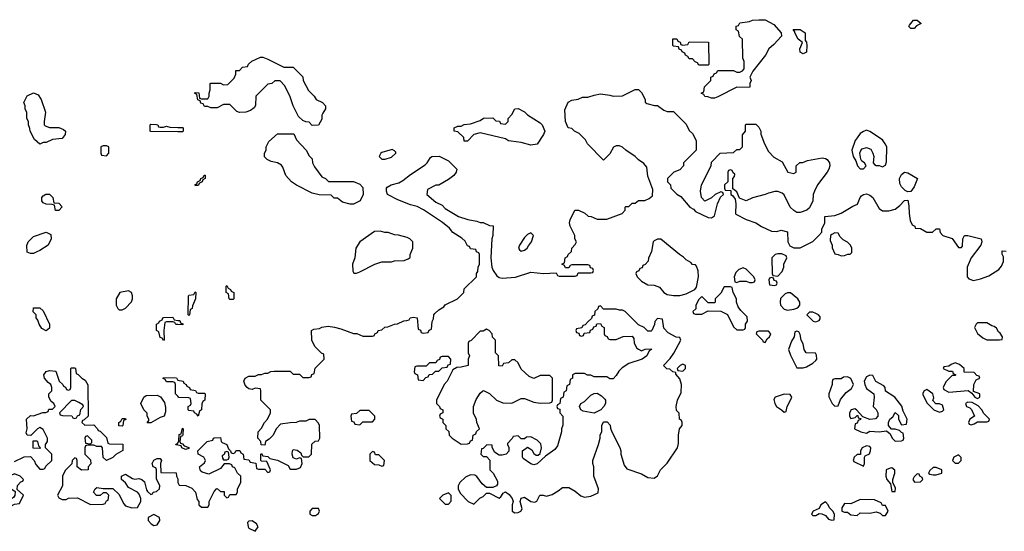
# Model space of a CAD drawing. Header units: inches. Extents: x 2701323 to 2964515, y 494916 to 722124.
# Tile 371 of 656: x 2809002 to 2815220, y 681102 to 684334. Entities that reach past the tile are written whole.
import ezdxf

# ---------------------------------------------------------------- set-up
doc = ezdxf.new("R2010")
doc.units = ezdxf.units.IN
doc.header["$MEASUREMENT"] = 0
doc.layers.add('C8608', color=7, linetype='Continuous')
doc.layers.add('C8618', color=7, linetype='Continuous')

msp = doc.modelspace()

# ---------------------------------------------------------------- linework, layer by layer
at = {"layer": 'C8608', "color": 2}
for points, elevation in [([(2809190, 683652), (2809250, 683652), (2809279.8, 683639.8), (2809291, 683630), (2809290, 683608), (2809270, 683584), (2809210, 683578), (2809170, 683558), (2809150, 683558), (2809130, 683548), (2809096.4, 683576.4), (2809068, 683630), (2809067.3, 683647.3), (2809058, 683670), (2809058, 683690), (2809048, 683710), (2809047.3, 683747.3), (2809038, 683770), (2809038, 683790), (2809028, 683810), (2809050, 683852), (2809090, 683871.3), (2809118.8, 683858.8), (2809138, 683830), (2809164.7, 683750), (2809158, 683690), (2809158, 683670), (2809162.8, 683662.8)], 2), ([(2809550, 683538), (2809530, 683538), (2809514, 683530), (2809514, 683490), (2809518, 683478), (2809550, 683474), (2809566, 683490), (2809566, 683530)], 6), ([(2809250, 683128), (2809228.9, 683128.9), (2809222, 683162), (2809207.3, 683167.3), (2809170, 683168.7), (2809150, 683178), (2809142, 683190), (2809142, 683210), (2809150, 683222), (2809168.4, 683231.6), (2809190, 683232), (2809212, 683210), (2809218, 683178), (2809250, 683174), (2809271.6, 683151.6)], 2), ([(2809070, 682858), (2809050, 682866), (2809048.4, 682908.4), (2809055.3, 682930), (2809090, 682964.7), (2809170, 682991.3), (2809198, 682978), (2809202, 682950), (2809182, 682910), (2809130, 682875.3), (2809110, 682868), (2809090, 682858)], 2), ([(2809690, 682622), (2809634, 682610), (2809612, 682570), (2809612, 682530), (2809622, 682510), (2809630, 682502), (2809650, 682502), (2809670, 682512), (2809709, 682551), (2809715.3, 682570), (2809715.3, 682590), (2809708, 682610)], 6), ([(2809170, 682368), (2809143.1, 682383.1), (2809126, 682410), (2809116.4, 682436.4), (2809106, 682450), (2809106, 682470), (2809088.4, 682488.4), (2809090, 682514), (2809130, 682514), (2809150, 682494), (2809191.3, 682410), (2809190, 682386)], 2), ([(2809808, 681788), (2809818, 681802), (2809818, 681810), (2809808, 681830), (2809807.3, 681847.3), (2809786, 681870), (2809768, 681910), (2809786, 681950), (2809800.4, 681959.6), (2809870, 681962), (2809891.3, 681951.3), (2809916, 681916), (2809923.6, 681883.6), (2809923.6, 681856.4), (2809914, 681830), (2809890, 681822), (2809830, 681788)], 2), ([(2809350, 681928), (2809330, 681928), (2809254, 681850), (2809258, 681838), (2809272.7, 681832.7), (2809331.6, 681831.6), (2809338, 681818), (2809350, 681814), (2809362, 681818), (2809368, 681832), (2809382, 681838), (2809388.4, 681871.6), (2809406, 681890), (2809402, 681902), (2809376.4, 681916.4)], 2), ([(2809650, 681766), (2809628, 681768), (2809628, 681790), (2809642, 681798), (2809650, 681814), (2809670, 681814), (2809672, 681808), (2809658, 681802), (2809654, 681770)], 2), ([(2809430, 681706), (2809418, 681702), (2809414, 681690), (2809418, 681658), (2809450, 681654), (2809458, 681662), (2809458, 681678)], 2), ([(2809130, 681626), (2809087.3, 681627.3), (2809087.3, 681672.7), (2809110, 681674), (2809114, 681670), (2809122, 681642), (2809134, 681630)], 2), ([(2808970, 681466), (2808946.4, 681453.6), (2808930, 681426), (2808922, 681390), (2808974, 681354), (2808971.6, 681328.4), (2808963.6, 681316.4), (2808950, 681308), (2808914, 681270), (2808930, 681262), (2808950, 681262), (2808970, 681274), (2809002, 681278), (2809026, 681330), (2808986, 681366), (2808988.4, 681391.6), (2809010, 681414), (2809022, 681418), (2809026, 681430), (2809006, 681450)], 2), ([(2809850, 681208), (2809814, 681190), (2809814, 681170), (2809832, 681150), (2809850, 681138), (2809870, 681142), (2809888, 681170), (2809886, 681190)], 2)]:
    msp.add_lwpolyline(points, close=True, dxfattribs=dict(at, elevation=elevation))
at = {"layer": 'C8608', "color": 2, "elevation": 2}
for points in [[(2810000, 683626.3), (2809830, 683628), (2809826, 683630), (2809826, 683670), (2809830, 683674), (2809867.3, 683672.7), (2809874, 683670), (2809878, 683658), (2809890, 683654), (2809910, 683654), (2809930, 683662), (2809950, 683654), (2810000, 683652.7)], [(2810000, 682408.1), (2809988.4, 682408.4), (2809982, 682422), (2809970, 682426), (2809930, 682426), (2809918, 682422), (2809912, 682370), (2809914, 682310), (2809910, 682308), (2809902, 682322), (2809890, 682326), (2809882, 682362), (2809866, 682370), (2809866, 682410), (2809882, 682418), (2809886, 682430), (2809902, 682438), (2809906, 682450), (2809912.7, 682452.7), (2809970, 682454), (2809978, 682438), (2810000, 682434.6)], [(2808970, 681542), (2809030, 681572), (2809070, 681574), (2809094, 681550), (2809103.6, 681523.6), (2809130, 681494), (2809150, 681494), (2809162, 681498), (2809167.3, 681512.7), (2809206, 681550), (2809206, 681590), (2809166, 681630), (2809166, 681650), (2809178, 681670), (2809178, 681690), (2809150, 681746), (2809130, 681758), (2809114, 681750), (2809072.7, 681707.3), (2809048.9, 681708.9), (2809044, 681724), (2809048.7, 681750), (2809046, 681810), (2809070, 681834), (2809090, 681832), (2809148.4, 681851.6), (2809167.3, 681852.7), (2809182, 681858), (2809187.3, 681872.7), (2809210, 681874), (2809226, 681890), (2809218, 681910), (2809202, 681922), (2809186, 681950), (2809186, 681970), (2809206, 681990), (2809206, 682010), (2809198, 682030), (2809182, 682042), (2809159, 682070), (2809154, 682090), (2809169.3, 682110.7), (2809190, 682118), (2809230, 682114), (2809252, 682050), (2809274, 682030), (2809278, 682018), (2809292.7, 682012.7), (2809298, 681998), (2809310, 681994), (2809322, 681998), (2809326, 682010), (2809326, 682130), (2809330, 682134), (2809350, 682134), (2809354, 682130), (2809358, 682098), (2809372.7, 682092.7), (2809394, 682070), (2809416.9, 682056.9), (2809432.7, 682027.3), (2809434, 681830), (2809410, 681806), (2809398, 681802), (2809394, 681790), (2809412.7, 681772.7), (2809470, 681774), (2809494, 681750), (2809498, 681738), (2809510, 681734), (2809550, 681694), (2809558, 681658), (2809570, 681654), (2809652.7, 681652.7), (2809652.7, 681612.7), (2809610, 681588), (2809590, 681568), (2809550, 681548.7), (2809529, 681569), (2809526, 681630), (2809518, 681638), (2809490, 681638), (2809470, 681646), (2809430, 681646), (2809418, 681642), (2809414, 681630), (2809414, 681590), (2809450, 681554), (2809451.6, 681528.4), (2809434, 681510), (2809434, 681490), (2809392.7, 681487.3), (2809366, 681510), (2809366, 681550), (2809362, 681562), (2809350, 681566), (2809334, 681550), (2809332.7, 681527.3), (2809290, 681486), (2809272, 681450), (2809272, 681390), (2809242, 681330), (2809250, 681314), (2809270, 681302), (2809296.4, 681303.6), (2809310, 681312), (2809367.3, 681312.7), (2809450, 681272), (2809530, 681274), (2809542, 681278), (2809550, 681294), (2809562, 681298), (2809566, 681330), (2809550, 681346), (2809530, 681346), (2809511.6, 681328.4), (2809488.4, 681328.4), (2809468, 681350), (2809478, 681370), (2809490, 681378), (2809530, 681372), (2809590, 681372), (2809630, 681334), (2809656.9, 681276.9), (2809670, 681262), (2809710, 681251.3), (2809747.3, 681252.7), (2809768, 681290), (2809768, 681310), (2809756.4, 681336.4), (2809746, 681350), (2809690, 681378), (2809670, 681408), (2809646, 681430), (2809646, 681450), (2809670, 681462), (2809715.3, 681435.3), (2809730, 681431), (2809754.8, 681434.8), (2809774, 681430), (2809790, 681414), (2809803.6, 681363.6), (2809810, 681354), (2809830, 681334), (2809842, 681338), (2809846, 681350), (2809867.3, 681352.7), (2809886, 681370), (2809888, 681390), (2809867.3, 681432.7), (2809866, 681490), (2809862, 681502), (2809846, 681510), (2809838, 681530), (2809850, 681551.3), (2809870, 681562), (2809890, 681562), (2809898, 681550), (2809891.3, 681530), (2809894, 681474), (2809990.9, 681470.9), (2809992, 681450), (2810000, 681434)], [(2810000, 681955.1), (2809986, 681970), (2809986, 682030), (2809982, 682042), (2809970, 682046), (2809930, 682046), (2809922, 682062), (2809908, 682068), (2809910, 682074), (2809991.6, 682071.6), (2809998, 682058), (2810000, 682057.6)], [(2810000, 681646.2), (2809988.4, 681648.4), (2809990, 681654), (2810000, 681657.3)]]:
    msp.add_lwpolyline(points, dxfattribs=at)
at = {"layer": 'C8618', "color": 2}
for points, elevation in [([(2813610, 683906), (2813530, 683908), (2813410, 683846), (2813390, 683838), (2813370, 683838), (2813347.3, 683847.3), (2813328.4, 683848.4), (2813322, 683862), (2813306, 683870), (2813322, 683878), (2813326, 683910), (2813366, 683950), (2813366, 683970), (2813382, 683978), (2813387.3, 683992.7), (2813402, 683998), (2813410, 684014), (2813510, 684012), (2813530, 684002), (2813550, 684002), (2813566, 684010), (2813576.4, 684023.6), (2813578, 684070), (2813568, 684090), (2813566, 684210), (2813548.4, 684228.4), (2813542, 684262), (2813526, 684270), (2813527.3, 684292.7), (2813542, 684298), (2813550, 684314), (2813610, 684322), (2813630, 684332), (2813670, 684334), (2813710, 684334), (2813763.6, 684303.6), (2813811.6, 684251.6), (2813812, 684230), (2813763.6, 684176.4), (2813732, 684150), (2813711, 684110), (2813631.1, 684008.9), (2813614, 683970), (2813622, 683950), (2813614, 683930), (2813614, 683910)], 2), ([(2814630, 684278), (2814618, 684290), (2814620.4, 684299.6), (2814646, 684330), (2814670, 684332), (2814694, 684310), (2814664.7, 684295.3), (2814650, 684278)], 2), ([(2813950, 684118), (2813930, 684128), (2813929.1, 684150.9), (2813946, 684190), (2813918, 684210), (2813898, 684250), (2813898, 684258), (2813887.3, 684272.7), (2813931.6, 684271.6), (2813962, 684250), (2813962, 684202), (2813971.6, 684191.6), (2813974, 684170), (2813970, 684128)], 2), ([(2813190, 684174), (2813222, 684178), (2813230, 684194), (2813352.7, 684192.7), (2813354, 684050), (2813350, 684046), (2813290, 684046), (2813282, 684062), (2813267.3, 684067.3), (2813250, 684086), (2813230, 684086), (2813222, 684102), (2813206, 684110), (2813202, 684122), (2813186, 684130), (2813182, 684142), (2813167.3, 684147.3), (2813162, 684162), (2813130, 684166), (2813126, 684170), (2813127.3, 684212.7), (2813152.7, 684212.7), (2813158, 684198), (2813172.7, 684192.7), (2813178, 684178)], 2), ([(2810670, 684034), (2810730, 684034), (2810790, 683974), (2810792, 683950), (2810826.4, 683886.4), (2810862, 683850), (2810874, 683830), (2810914, 683810), (2810934, 683790), (2810934, 683770), (2810916.9, 683743.1), (2810911.3, 683730), (2810910, 683706), (2810890, 683668), (2810850, 683666), (2810830, 683686), (2810808.4, 683688.4), (2810790, 683698), (2810763.1, 683723.1), (2810728.7, 683790), (2810710, 683846), (2810676.4, 683916.4), (2810647.3, 683947.3), (2810612.7, 683947.3), (2810594, 683930), (2810570, 683926), (2810494, 683850), (2810491.6, 683791.6), (2810483.6, 683776.4), (2810459.8, 683760.2), (2810430, 683749), (2810390, 683748.7), (2810374.6, 683754.6), (2810330, 683798), (2810290, 683798), (2810250, 683778), (2810210, 683778), (2810190, 683786), (2810170, 683786), (2810162, 683802), (2810147.3, 683807.3), (2810142, 683822), (2810127.3, 683827.3), (2810122, 683862), (2810106, 683870), (2810110, 683874), (2810132.7, 683872.7), (2810138, 683838), (2810150, 683834), (2810190, 683834), (2810198, 683850), (2810198, 683870), (2810206, 683890), (2810206, 683930), (2810210, 683934), (2810270, 683932), (2810290, 683922), (2810316.4, 683923.6), (2810356.4, 683963.6), (2810368, 683990), (2810367.3, 684012.7), (2810390, 684014), (2810410, 684034), (2810442, 684038), (2810447.3, 684052.7), (2810468.4, 684071.6), (2810523.1, 684096.9), (2810536.9, 684096.9), (2810570, 684084.7)], 2), ([(2812230, 683542), (2812170, 683559), (2812105.6, 683565.6), (2812090, 683569), (2812070, 683582), (2811910, 683619), (2811871, 683609), (2811830, 683566), (2811810, 683566), (2811806, 683590), (2811770, 683626), (2811746, 683630), (2811746, 683650), (2811770, 683662), (2811790, 683662), (2811809.1, 683670.9), (2811850, 683676), (2811910, 683698), (2811931.6, 683711.6), (2811990, 683714), (2812010, 683694), (2812032.7, 683692.7), (2812038, 683678), (2812070, 683674), (2812086, 683690), (2812086, 683710), (2812110, 683734), (2812128.9, 683771.1), (2812150, 683772), (2812190, 683752), (2812210, 683732), (2812290, 683682), (2812302, 683670), (2812318, 683630), (2812310.9, 683609.1), (2812270, 683548)], 2), ([(2814350, 683635.3), (2814330, 683628), (2814310, 683615.3), (2814290, 683588.7), (2814278.8, 683570), (2814258, 683510), (2814266, 683470), (2814282, 683442), (2814292, 683410), (2814310, 683392), (2814330, 683392), (2814348, 683410), (2814338, 683430), (2814321.2, 683441.2), (2814313.2, 683453.2), (2814308.7, 683490), (2814313.2, 683506.8), (2814322.7, 683517.3), (2814350, 683526), (2814376.3, 683516.3), (2814390.7, 683490.7), (2814396, 683470), (2814392, 683430), (2814399.6, 683419.6), (2814410, 683412), (2814430, 683412), (2814450, 683404.7), (2814470, 683414), (2814476.4, 683436.4), (2814478, 683530), (2814468.7, 683550), (2814450, 683575.3), (2814370, 683628)], 6), ([(2811090, 683168), (2811040.4, 683180.4), (2811010, 683206), (2810987.3, 683207.3), (2810970, 683226), (2810892.7, 683227.3), (2810850, 683238), (2810750, 683288), (2810718, 683310), (2810684, 683350), (2810663.1, 683403.1), (2810654.6, 683414.6), (2810630, 683428.7), (2810590, 683438), (2810566, 683450), (2810548.4, 683468.4), (2810548, 683490), (2810558, 683510), (2810558, 683530), (2810576.4, 683563.6), (2810630, 683612), (2810732.7, 683612.7), (2810750, 683574), (2810812, 683510), (2810830, 683474), (2810850, 683454), (2810852, 683430), (2810863.6, 683403.6), (2810910, 683342), (2810934, 683330), (2810952.7, 683312.7), (2811111.1, 683311.1), (2811150, 683294), (2811170, 683274), (2811172, 683230), (2811152, 683190), (2811110, 683168)], 2), ([(2811354, 683514), (2811290, 683495.3), (2811282, 683490), (2811272, 683470), (2811290, 683452), (2811310, 683452), (2811350, 683466), (2811378, 683490), (2811378, 683498), (2811370, 683506)], 6), ([(2810110, 683286), (2810108, 683290), (2810122, 683298), (2810126, 683310), (2810142, 683318), (2810146, 683330), (2810162, 683338), (2810167.3, 683352.7), (2810172.7, 683352.7), (2810174, 683330), (2810158, 683322), (2810154, 683310), (2810138, 683302), (2810130, 683286)], 2), ([(2814610, 683246), (2814594.6, 683254.6), (2814570, 683278), (2814560.2, 683300.2), (2814557.2, 683330), (2814570, 683356), (2814590, 683370.8), (2814610, 683366.8), (2814671.3, 683330), (2814650, 683278), (2814630, 683248)], 2), ([(2811278, 682998), (2811243.5, 682996.5), (2811151.3, 682930), (2811124.7, 682890), (2811118, 682830), (2811104.7, 682790), (2811105.4, 682745.4), (2811112.7, 682732.7), (2811130, 682732), (2811150, 682742), (2811246, 682790), (2811290, 682804.7), (2811350, 682804.7), (2811370, 682811.3), (2811430, 682812), (2811456.4, 682823.6), (2811467.3, 682832.7), (2811468.4, 682851.6), (2811486, 682890), (2811486, 682930), (2811466, 682950), (2811450, 682958), (2811393.6, 682973.6), (2811370, 682975.3), (2811330, 682988.7), (2811309.1, 682989.1)], 6), ([(2812230, 682988), (2812210, 682978), (2812190, 682958), (2812158, 682910), (2812152, 682890), (2812159.6, 682879.6), (2812170, 682872), (2812190, 682878), (2812208, 682890), (2812214.6, 682905.4), (2812235.3, 682930), (2812248, 682970)], 6), ([(2813050, 682948), (2813030, 682948), (2813010, 682938), (2813002, 682930), (2812991.1, 682868.9), (2812972.7, 682827.3), (2812971.6, 682808.4), (2812952.7, 682787.3), (2812938, 682782), (2812932.7, 682767.3), (2812918, 682762), (2812912.7, 682747.3), (2812898, 682742), (2812894, 682730), (2812902, 682710), (2812930, 682682), (2812970, 682658), (2813010, 682656), (2813043.5, 682643.5), (2813070.9, 682610.9), (2813090, 682598), (2813130, 682591.3), (2813170, 682591.3), (2813210, 682602), (2813266, 682630), (2813276.4, 682643.6), (2813288, 682710), (2813287.3, 682747.3), (2813276.4, 682776.4), (2813270, 682786), (2813250, 682788), (2813240.4, 682800.4), (2813210, 682818), (2813194.6, 682834.6), (2813168, 682850)], 2), ([(2814150, 682988), (2814130, 682978), (2814122, 682970), (2814119.6, 682939.6), (2814132, 682910), (2814132.7, 682892.7), (2814150, 682854), (2814171.6, 682851.6), (2814190, 682842), (2814210, 682844.7), (2814232.7, 682852.7), (2814247.3, 682852.7), (2814256.4, 682863.6), (2814258, 682890), (2814248, 682910), (2814230, 682928), (2814203.1, 682943.1), (2814183.1, 682963.1), (2814170, 682986)], 2), ([(2813815.3, 682855.3), (2813790, 682855.3), (2813774, 682850), (2813752, 682830), (2813754, 682730), (2813758, 682718), (2813790, 682714), (2813816.4, 682743.6), (2813828, 682770), (2813828, 682790), (2813846, 682830), (2813842, 682842)], 2), ([(2813570, 682766), (2813543.6, 682756.4), (2813523.6, 682736.4), (2813514, 682710), (2813518, 682678), (2813530, 682674), (2813550, 682682), (2813590, 682682), (2813610, 682674), (2813630, 682674), (2813642, 682678), (2813646, 682690), (2813638, 682710), (2813590, 682758)], 2), ([(2813750, 682706), (2813738, 682702), (2813734, 682690), (2813738, 682658), (2813770, 682654), (2813782, 682658), (2813786, 682670), (2813782, 682682), (2813767.3, 682687.3), (2813762, 682702)], 2), ([(2810330, 682566), (2810326, 682570), (2810322, 682602), (2810306, 682610), (2810306, 682650), (2810310, 682654), (2810318, 682638), (2810334, 682630), (2810338, 682618), (2810354, 682610), (2810354, 682570), (2810350, 682566)], 2), ([(2813490, 682646), (2813450, 682646), (2813430, 682606), (2813394, 682570), (2813394, 682550), (2813390, 682546), (2813350, 682546), (2813310, 682586), (2813290, 682566), (2813272, 682530), (2813272, 682508), (2813254, 682490), (2813258, 682478), (2813270, 682474), (2813310, 682474), (2813350, 682494), (2813430, 682492), (2813471.1, 682471.1), (2813510, 682394), (2813530, 682374), (2813570, 682374), (2813582, 682378), (2813586, 682390), (2813586, 682410), (2813598, 682430), (2813596.4, 682456.4), (2813556.4, 682496.4), (2813540.2, 682520.2), (2813528.9, 682548.9), (2813528, 682570), (2813508, 682610), (2813502, 682642)], 2), ([(2810070, 682466), (2810066, 682470), (2810068, 682590), (2810070, 682594), (2810102, 682598), (2810110, 682614), (2810114, 682610), (2810112, 682570), (2810092.7, 682527.3), (2810091.3, 682508.7), (2810078, 682502), (2810074, 682470)], 2), ([(2813870, 682608.7), (2813850, 682608.7), (2813836.9, 682603.1), (2813807.3, 682572.7), (2813804, 682550), (2813807.3, 682530), (2813830, 682506), (2813850, 682498.8), (2813890, 682506), (2813908.9, 682511.1), (2813920.4, 682519.6), (2813928, 682530), (2813928, 682550), (2813915.3, 682570)], 2), ([(2812670, 682526), (2812658, 682522), (2812652.7, 682507.3), (2812634, 682490), (2812632.7, 682467.3), (2812618, 682462), (2812612.7, 682447.3), (2812592.7, 682427.3), (2812572.7, 682407.3), (2812558, 682402), (2812552.7, 682387.3), (2812518, 682382), (2812514, 682370), (2812518, 682358), (2812532.7, 682352.7), (2812538, 682338), (2812550, 682334), (2812562, 682338), (2812567.3, 682352.7), (2812602, 682358), (2812607.3, 682372.7), (2812622, 682378), (2812627.3, 682392.7), (2812642, 682398), (2812647.3, 682412.7), (2812670, 682414), (2812678, 682398), (2812694, 682390), (2812694, 682350), (2812698, 682338), (2812712.7, 682332.7), (2812718, 682318), (2812730, 682314), (2812770, 682314), (2812812.7, 682332.7), (2812870, 682334), (2812879.6, 682319.6), (2812882, 682290), (2812899.6, 682259.6), (2812910, 682252), (2812930, 682242), (2812952.7, 682252.7), (2812990, 682254), (2812992, 682250), (2812978, 682242), (2812962, 682210), (2812934, 682190), (2812850, 682162), (2812806, 682134), (2812785.4, 682114.6), (2812770, 682086), (2812750, 682066), (2812730, 682066), (2812710, 682078), (2812630, 682078), (2812610, 682088), (2812588.4, 682088.4), (2812570, 682098), (2812510, 682098), (2812494, 682090), (2812494, 682070), (2812478, 682062), (2812474, 682030), (2812458, 682022), (2812454, 681990), (2812438, 681982), (2812434, 681950), (2812418, 681942), (2812414, 681910), (2812398, 681902), (2812394, 681890), (2812398, 681878), (2812412.7, 681872.7), (2812414, 681850), (2812432, 681830), (2812431.6, 681771.6), (2812424.7, 681750), (2812424.7, 681730), (2812398, 681642), (2812382, 681618), (2812322.8, 681577.2), (2812270, 681528.7), (2812250, 681522), (2812230, 681528.7), (2812182, 681562), (2812178, 681570), (2812178, 681610), (2812210, 681634), (2812236.9, 681616.9), (2812250, 681594), (2812263.6, 681583.6), (2812276.4, 681583.6), (2812290, 681594), (2812298, 681630), (2812293.6, 681653.6), (2812270, 681678), (2812230, 681698), (2812203.6, 681696.4), (2812190, 681686), (2812170, 681686), (2812150, 681706), (2812118, 681702), (2812112.7, 681687.3), (2812083.6, 681656.4), (2812082, 681650), (2812092, 681632), (2812091.6, 681608.4), (2812074, 681590), (2812050, 681582), (2812030, 681582), (2812001.2, 681601.2), (2811986, 681634), (2811986, 681646), (2811952.7, 681647.3), (2811930, 681626), (2811918, 681622), (2811914, 681590), (2811930, 681574), (2811950, 681574), (2811971.6, 681551.6), (2811972, 681490), (2811992, 681470), (2812019.6, 681419.6), (2812019.6, 681400.4), (2812014, 681390), (2811990, 681378), (2811950, 681378), (2811922.7, 681402.7), (2811890, 681448), (2811876.4, 681456.4), (2811850, 681458), (2811816.9, 681443.1), (2811782, 681410), (2811772, 681390), (2811772, 681370), (2811783.6, 681343.6), (2811834, 681290), (2811870, 681274), (2811908.9, 681311.1), (2811930, 681322), (2811950, 681342), (2811970, 681342), (2812030, 681312), (2812040.4, 681319.6), (2812056.4, 681343.6), (2812070, 681351.3), (2812094, 681334), (2812111.3, 681310), (2812118, 681290), (2812111.3, 681270), (2812112, 681230), (2812130, 681218), (2812150, 681221), (2812168, 681230), (2812176, 681244), (2812162, 681290), (2812169.1, 681310.9), (2812190, 681318), (2812230, 681291.3), (2812254.6, 681285.4), (2812268.4, 681291.6), (2812286, 681330), (2812308.9, 681331.1), (2812330, 681324.7), (2812364.7, 681335.3), (2812403.1, 681356.9), (2812430, 681378), (2812470, 681378.8), (2812510, 681356), (2812546.4, 681326.4), (2812570, 681318), (2812610, 681324.7), (2812654.6, 681345.4), (2812658, 681370), (2812628.7, 681450), (2812628.7, 681510), (2812622, 681530), (2812622, 681550), (2812658, 681650), (2812668, 681690), (2812668.4, 681711.6), (2812678, 681730), (2812678, 681770), (2812690, 681794), (2812712.7, 681792.7), (2812731.6, 681771.6), (2812732.7, 681752.7), (2812742, 681730), (2812791.1, 681631.1), (2812798, 681610), (2812798, 681590), (2812819.8, 681519.8), (2812836.9, 681496.9), (2812930, 681464.7), (2812970, 681442), (2813010, 681438), (2813030, 681452), (2813049.1, 681490.9), (2813090, 681532), (2813155.3, 681630), (2813163.1, 681656.9), (2813162, 681710), (2813168, 681750), (2813186, 681770), (2813186, 681790), (2813182, 681802), (2813168, 681810), (2813167.3, 681847.3), (2813150, 681866), (2813148, 681890), (2813155.3, 681930), (2813180.4, 681979.6), (2813182, 682030), (2813170, 682066), (2813146, 682094), (2813146, 682106), (2813126, 682110), (2813107.3, 682127.3), (2813088, 682128), (2813068, 682150), (2813110, 682194), (2813133.6, 682226.4), (2813178, 682310), (2813170, 682326), (2813148.4, 682328.4), (2813096.4, 682356.4), (2813070, 682386), (2813062, 682442), (2813030, 682446), (2813012.7, 682427.3), (2813011.6, 682408.4), (2812994, 682370), (2812990, 682366), (2812970, 682366), (2812946, 682390), (2812910, 682406), (2812826, 682490), (2812810, 682498), (2812790, 682498), (2812770, 682506), (2812690, 682506)], 2), ([(2814010, 682486), (2813990, 682486), (2813974, 682470), (2814014, 682430), (2814030, 682424.7), (2814050, 682434), (2814056.4, 682443.6), (2814056.4, 682456.4), (2814046, 682470), (2814030, 682478)], 2), ([(2815110, 682418), (2815050, 682418), (2815042, 682410), (2815032, 682390), (2815051.6, 682351.6), (2815083.6, 682323.6), (2815110, 682312), (2815190, 682312), (2815206, 682314), (2815208, 682330), (2815194.6, 682354.6), (2815183.1, 682363.1), (2815170, 682386), (2815156.4, 682396.4), (2815140.4, 682400.4)], 2), ([(2811950, 682378), (2811930, 682366), (2811910, 682366), (2811852.7, 682307.3), (2811838, 682302), (2811834, 682290), (2811834, 682230), (2811842, 682210), (2811834, 682190), (2811834, 682150), (2811790, 682138), (2811763.6, 682136.4), (2811738, 682122), (2811702, 682050), (2811682, 682030), (2811634, 681930), (2811634, 681910), (2811654, 681890), (2811658, 681878), (2811674, 681870), (2811674, 681850), (2811658, 681842), (2811654, 681830), (2811658, 681818), (2811674, 681810), (2811674, 681790), (2811694, 681770), (2811694, 681750), (2811711.6, 681731.6), (2811714, 681710), (2811734, 681690), (2811790, 681652), (2811830, 681654), (2811842, 681658), (2811850, 681674), (2811862, 681678), (2811866, 681710), (2811882, 681718), (2811887.3, 681732.7), (2811906, 681750), (2811888.4, 681788.4), (2811887.3, 681807.3), (2811868.4, 681848.4), (2811868, 681890), (2811884.7, 681935.3), (2811910, 681974), (2811926, 681990), (2811931.6, 681991.6), (2811970, 681972), (2812014, 681930), (2812052.7, 681912.7), (2812110, 681912), (2812170, 681942), (2812190, 681942), (2812250, 681918), (2812290, 681912), (2812350, 681914), (2812362, 681918), (2812366, 681930), (2812366, 682070), (2812350, 682086), (2812290, 682086), (2812250, 682068), (2812220.4, 682080.4), (2812170, 682126), (2812150, 682166), (2812130, 682186), (2812110, 682186), (2812090, 682166), (2812058, 682162), (2812050, 682146), (2812027.3, 682147.3), (2812026, 682210), (2812006, 682230), (2812006, 682310), (2811988.4, 682328.4), (2811986, 682350), (2811966, 682370)], 2), ([(2813730, 682366), (2813670, 682366), (2813658, 682362), (2813654, 682350), (2813694, 682310), (2813698, 682298), (2813710, 682294), (2813723.1, 682316.9), (2813738, 682330), (2813746, 682350)], 2), ([(2813910, 682366), (2813898, 682362), (2813892, 682330), (2813876.9, 682303.1), (2813858, 682250), (2813870, 682214), (2813910, 682134), (2813950, 682134), (2813970, 682142), (2814010, 682164.7), (2814030, 682182), (2814035.3, 682190), (2814034.6, 682214.6), (2814028, 682228), (2813968.9, 682228.9), (2813955.3, 682250), (2813950, 682286), (2813938, 682310), (2813930, 682346), (2813922, 682362)], 2), ([(2811710, 682206), (2811670, 682206), (2811658, 682202), (2811652.7, 682187.3), (2811638, 682182), (2811630, 682166), (2811590, 682166), (2811570, 682146), (2811510, 682146), (2811498, 682142), (2811494, 682110), (2811498, 682098), (2811514, 682090), (2811518, 682058), (2811550, 682054), (2811567.3, 682072.7), (2811582, 682078), (2811587.3, 682092.7), (2811610, 682094), (2811627.3, 682112.7), (2811650, 682114), (2811670, 682134), (2811702, 682138), (2811707.3, 682152.7), (2811722, 682158), (2811726, 682190)], 2), ([(2813190, 682158), (2813174, 682150), (2813154, 682130), (2813158, 682118), (2813190, 682114), (2813206, 682130), (2813206, 682150)], 2), ([(2814910, 682166), (2814883.6, 682156.4), (2814870, 682146), (2814838, 682142), (2814834, 682130), (2814870, 682114), (2814892.7, 682112.7), (2814898, 682098), (2814914, 682090), (2814910, 682086), (2814890, 682086), (2814850, 682046), (2814834, 682010), (2814838, 681998), (2814870, 681982), (2814991.3, 681991.3), (2815014, 681974), (2815034, 681950), (2815050, 681942), (2815066, 681950), (2815066, 681970), (2815026, 681986), (2815028, 682030), (2815042, 682058), (2815066, 682070), (2815062, 682082), (2815047.3, 682087.3), (2815030, 682106), (2814967.3, 682107.3), (2814966, 682130), (2814936.4, 682156.4)], 2), ([(2814230, 682078), (2814203.6, 682076.4), (2814190, 682066), (2814150, 682066), (2814138, 682062), (2814132.7, 682047.3), (2814132, 682030), (2814111.3, 681970), (2814111.6, 681951.6), (2814132, 681910), (2814150, 681892), (2814170, 681894), (2814185.2, 681934.8), (2814221.5, 681978.5), (2814254.8, 682005.2), (2814268.7, 682030), (2814250, 682068)], 2), ([(2814370, 682088), (2814350, 682078), (2814336, 682050), (2814338.8, 682030), (2814350, 682004.7), (2814396, 681970), (2814398.8, 681950), (2814391.3, 681890), (2814410.6, 681870.6), (2814421, 681850), (2814421, 681830), (2814406.4, 681813.6), (2814370, 681808), (2814326, 681826), (2814286, 681870), (2814275.3, 681875.3), (2814254, 681870), (2814242, 681850), (2814242, 681830), (2814250, 681814), (2814278, 681822), (2814290, 681834), (2814294, 681834), (2814298, 681818), (2814314, 681814), (2814312.7, 681807.3), (2814298, 681802), (2814290, 681786), (2814278, 681782), (2814274, 681750), (2814314, 681730), (2814350, 681722), (2814370, 681734), (2814430, 681731), (2814476.9, 681736.9), (2814498.8, 681718.8), (2814512, 681690), (2814530, 681672), (2814570, 681674), (2814582, 681678), (2814586, 681690), (2814582, 681722), (2814570, 681726), (2814558, 681738), (2814530, 681748), (2814508, 681748), (2814488, 681770), (2814488.7, 681790), (2814498, 681810), (2814515.3, 681824.7), (2814530, 681852), (2814552.7, 681832.7), (2814552, 681810), (2814570, 681774), (2814602, 681778), (2814606, 681810), (2814580.4, 681860.4), (2814573.6, 681893.6), (2814528.7, 681948.7), (2814470, 681988), (2814468.7, 682010), (2814460.2, 682020.2), (2814409.3, 682049.3), (2814390, 682086)], 2), ([(2812630, 681848), (2812560.4, 681860.4), (2812546, 681870), (2812538, 681890), (2812546, 681910), (2812570, 681922), (2812610, 681962), (2812630, 681972), (2812650, 681974), (2812676.9, 681956.9), (2812696.9, 681936.9), (2812702, 681930), (2812702, 681910), (2812692, 681890), (2812671.3, 681868.7)], 2), ([(2813830, 681968), (2813810, 681962), (2813774, 681950), (2813765.4, 681934.6), (2813771.3, 681910), (2813782, 681890), (2813814, 681870), (2813830, 681854), (2813842, 681858), (2813848, 681890), (2813876.4, 681943.6), (2813878, 681950), (2813867.3, 681967.3)], 2), ([(2814730, 681998), (2814714, 681990), (2814705.4, 681974.6), (2814705.4, 681965.4), (2814730, 681914), (2814774, 681870), (2814810, 681854), (2814830, 681862), (2814838, 681870), (2814830, 681898), (2814810, 681908), (2814788, 681908), (2814768, 681928), (2814775.3, 681944.7), (2814768, 681970)], 2), ([(2814990, 681918), (2814974, 681910), (2814982, 681890), (2815002, 681882), (2815012, 681872), (2815032, 681830), (2815002, 681810), (2814994, 681790), (2814998, 681778), (2815010, 681774), (2815030, 681782), (2815050, 681794), (2815110, 681794), (2815122, 681798), (2815126, 681810), (2815090, 681846), (2815078, 681870), (2815054.6, 681894.6), (2815016.4, 681916.4)], 2), ([(2811210, 681866), (2811150, 681866), (2811130, 681846), (2811098, 681842), (2811094, 681830), (2811098, 681798), (2811112.7, 681792.7), (2811118, 681778), (2811150, 681774), (2811170, 681794), (2811230, 681794), (2811246, 681810), (2811246, 681830)], 2), ([(2814350, 681642), (2814322, 681630), (2814312, 681610), (2814312.7, 681587.3), (2814290, 681588), (2814272, 681570), (2814264.7, 681550), (2814270, 681542), (2814330, 681514), (2814338, 681530), (2814338, 681570), (2814342, 681578), (2814368.4, 681591.6), (2814375.3, 681610), (2814378, 681630), (2814370, 681638)], 2), ([(2810310, 681606), (2810298, 681602), (2810292.7, 681587.3), (2810282, 681578), (2810283.6, 681563.6), (2810290, 681554), (2810310, 681554), (2810322, 681558), (2810326, 681570), (2810322, 681602)], 2), ([(2811230, 681606), (2811214, 681590), (2811214, 681550), (2811243.6, 681523.6), (2811270, 681522), (2811290, 681514), (2811302, 681518), (2811306, 681550), (2811270, 681586), (2811250, 681586), (2811242, 681602)], 2), ([(2814930, 681586), (2814902, 681570), (2814892, 681550), (2814910, 681532), (2814930, 681532), (2814948, 681550), (2814947.3, 681567.3)], 2), ([(2814510, 681502), (2814499.6, 681500.4), (2814474, 681490), (2814471.3, 681450), (2814478, 681430), (2814502, 681402), (2814510, 681354), (2814530, 681354), (2814533.6, 681373.6), (2814515.3, 681410), (2814515.3, 681430), (2814528.4, 681468.4), (2814528.4, 681488.4)], 2), ([(2814670, 681466), (2814650, 681446), (2814642, 681430), (2814652.7, 681412.7), (2814690, 681414), (2814706, 681430), (2814702, 681442), (2814686, 681450), (2814682, 681462)], 2), ([(2814790, 681506), (2814770, 681506), (2814750, 681486), (2814742, 681470), (2814750, 681462), (2814770, 681458), (2814790, 681458), (2814810, 681464.7), (2814826, 681470), (2814826, 681490)], 2), ([(2811710, 681346), (2811674, 681330), (2811654, 681310), (2811690, 681274), (2811710, 681274), (2811727.3, 681292.7), (2811728, 681310), (2811727.3, 681327.3)], 2), ([(2814090, 681288), (2814062, 681270), (2814050, 681246), (2814014, 681230), (2814002, 681210), (2814010, 681202), (2814030, 681202), (2814050, 681214), (2814068, 681212), (2814090, 681202), (2814110, 681178), (2814130, 681172), (2814146, 681174), (2814148, 681210), (2814138, 681230), (2814115.3, 681250), (2814108, 681270)], 2), ([(2814310, 681304), (2814250, 681275.3), (2814210, 681278), (2814194, 681250), (2814194, 681230), (2814210, 681222), (2814230, 681222), (2814250, 681206), (2814290, 681202), (2814310, 681218), (2814370, 681216), (2814410, 681224.7), (2814436, 681216), (2814450, 681202), (2814470, 681202), (2814486, 681230), (2814470, 681266), (2814450, 681266), (2814442, 681282), (2814400.4, 681300.4)], 2), ([(2810890, 681246), (2810850, 681246), (2810834, 681230), (2810834, 681210), (2810850, 681202), (2810870, 681202), (2810890, 681214), (2810895.3, 681230)], 2), ([(2810470, 681168), (2810450, 681166), (2810442, 681158), (2810444.7, 681130), (2810450, 681122), (2810490, 681102), (2810508, 681130), (2810498, 681150)], 2)]:
    msp.add_lwpolyline(points, close=True, dxfattribs=dict(at, elevation=elevation))
at = {"layer": 'C8618', "color": 2, "elevation": 2}
for points in [[(2810000, 681434), (2810002, 681430), (2810002, 681410), (2810010, 681394), (2810051.6, 681391.6), (2810090, 681374), (2810112, 681350), (2810123.6, 681303.6), (2810134, 681290), (2810134, 681270), (2810150, 681254), (2810190, 681254), (2810198, 681270), (2810198, 681290), (2810230, 681354), (2810246, 681370), (2810250, 681372), (2810270, 681354), (2810292.7, 681352.7), (2810294, 681330), (2810310, 681314), (2810322, 681318), (2810330, 681334), (2810370, 681334), (2810378, 681350), (2810378, 681370), (2810398, 681410), (2810398, 681450), (2810378, 681470), (2810362, 681502), (2810346, 681510), (2810342, 681522), (2810327.3, 681527.3), (2810292.7, 681527.3), (2810270, 681498), (2810196.9, 681463.1), (2810154.6, 681474.6), (2810144.7, 681484.7), (2810138, 681510), (2810170, 681534), (2810175.3, 681550), (2810166, 681570), (2810128.9, 681588.9), (2810128, 681610), (2810186, 681670), (2810222, 681678), (2810226, 681690), (2810232.7, 681692.7), (2810270, 681694), (2810274, 681670), (2810282, 681662), (2810311.1, 681651.1), (2810322, 681622), (2810334, 681610), (2810338, 681598), (2810350, 681594), (2810362, 681598), (2810368.4, 681611.6), (2810392.7, 681612.7), (2810398, 681598), (2810414, 681590), (2810418, 681558), (2810450, 681554), (2810458, 681538), (2810492.7, 681532.7), (2810498, 681498), (2810510, 681494), (2810550, 681494), (2810570, 681474), (2810582, 681478), (2810586, 681490), (2810562, 681542), (2810530, 681546), (2810526, 681550), (2810526, 681590), (2810530, 681594), (2810538, 681578), (2810570, 681574), (2810582, 681562), (2810630, 681551), (2810698, 681518), (2810710, 681494), (2810750, 681494), (2810775.3, 681504.7), (2810786, 681530), (2810782, 681562), (2810770, 681566), (2810750, 681558), (2810730, 681566), (2810724, 681590), (2810725.2, 681610), (2810730, 681618), (2810755.3, 681615.3), (2810778, 681598), (2810782, 681582), (2810792.7, 681572.7), (2810827.3, 681572.7), (2810846, 681590), (2810847.3, 681652.7), (2810868.4, 681671.6), (2810890, 681674), (2810898, 681690), (2810895.3, 681770), (2810890, 681786), (2810867.3, 681807.3), (2810830, 681808), (2810810, 681798), (2810770, 681798), (2810748.4, 681788.4), (2810710, 681788), (2810650, 681778), (2810622, 681750), (2810602, 681710), (2810576.9, 681683.1), (2810554, 681670), (2810550, 681646), (2810527.3, 681647.3), (2810526, 681670), (2810506, 681690), (2810508, 681730), (2810530, 681754), (2810548, 681790), (2810568, 681810), (2810586, 681850), (2810586, 681870), (2810526, 681930), (2810526, 681990), (2810522, 682002), (2810490, 682006), (2810470, 681998), (2810450, 682002), (2810438, 682010), (2810426, 682026), (2810418, 682050), (2810426, 682070), (2810450, 682082), (2810490, 682082), (2810510, 682092), (2810530, 682092), (2810550, 682102), (2810570, 682102), (2810588.4, 682111.6), (2810610, 682114), (2810710, 682114), (2810730, 682094), (2810770, 682094), (2810790, 682074), (2810830, 682074), (2810842, 682078), (2810847.3, 682092.7), (2810862, 682098), (2810867.3, 682132.7), (2810926, 682190), (2810922, 682222), (2810907.3, 682227.3), (2810866, 682270), (2810848, 682310), (2810846, 682370), (2810860.4, 682379.6), (2810896.4, 682383.6), (2810910, 682392), (2810950, 682398), (2810990, 682392), (2811030, 682382), (2811110, 682352), (2811131.6, 682351.6), (2811170, 682334), (2811230, 682334), (2811242, 682338), (2811246, 682350), (2811262, 682358), (2811266, 682370), (2811290, 682374), (2811308.4, 682391.6), (2811327.3, 682392.7), (2811368.4, 682411.6), (2811387.3, 682412.7), (2811428.4, 682431.6), (2811447.3, 682432.7), (2811462, 682438), (2811468.4, 682451.6), (2811490, 682454), (2811512, 682450), (2811518, 682378), (2811532.7, 682372.7), (2811538, 682358), (2811550, 682354), (2811582, 682358), (2811587.3, 682372.7), (2811602, 682378), (2811607.3, 682427.3), (2811616.4, 682443.6), (2811618, 682470), (2811623.1, 682476.9), (2811650, 682502), (2811680.4, 682519.6), (2811690, 682532), (2811766, 682570), (2811806, 682610), (2811810, 682634), (2811886, 682710), (2811886, 682730), (2811896.4, 682743.6), (2811898, 682770), (2811906, 682790), (2811906, 682850), (2811902, 682862), (2811887.3, 682867.3), (2811882, 682882), (2811850, 682886), (2811842, 682902), (2811830, 682906), (2811815.3, 682935.3), (2811794.6, 682954.6), (2811738, 682990), (2811716.5, 683016.5), (2811672.7, 683052.7), (2811552.7, 683132.7), (2811512.9, 683152.9), (2811470, 683164), (2811390, 683195.3), (2811326, 683230), (2811318, 683250), (2811318, 683270), (2811323.1, 683276.9), (2811348.9, 683291.1), (2811396.5, 683303.5), (2811422, 683318), (2811470, 683356), (2811562, 683418), (2811575.3, 683430), (2811596.4, 683463.6), (2811606, 683470), (2811651.1, 683471.1), (2811710, 683442), (2811762, 683390), (2811758, 683370), (2811744.7, 683350), (2811710, 683324), (2811650, 683288.7), (2811630, 683288), (2811578, 683262), (2811574, 683230), (2811630, 683182), (2811670, 683162), (2811690, 683142), (2811774, 683090), (2811831.6, 683071.6), (2811890, 683062), (2811910, 683052), (2811930, 683052), (2811970, 683034), (2811992, 683032), (2811991, 682970), (2811984.7, 682950), (2811978, 682830), (2811984.7, 682770), (2811991.3, 682750), (2812015.3, 682715.3), (2812030, 682704.7), (2812050, 682701), (2812132.9, 682707.1), (2812230, 682738.8), (2812310, 682731.3), (2812390, 682734), (2812398, 682718), (2812410, 682714), (2812510, 682714), (2812522, 682718), (2812530, 682734), (2812610, 682734), (2812622, 682738), (2812626, 682750), (2812622, 682762), (2812607.3, 682767.3), (2812602, 682782), (2812590, 682786), (2812490, 682786), (2812478, 682782), (2812470, 682766), (2812450, 682766), (2812442, 682782), (2812426, 682790), (2812442, 682798), (2812446, 682830), (2812462, 682838), (2812466, 682850), (2812486, 682870), (2812488.4, 682891.6), (2812510, 682914), (2812518, 682930), (2812508, 682950), (2812508, 682970), (2812478, 683030), (2812475.3, 683050), (2812478, 683070), (2812508.9, 683131.1), (2812531.6, 683131.6), (2812571.6, 683111.6), (2812592.7, 683092.7), (2812611.6, 683091.6), (2812650, 683074), (2812710, 683074), (2812806, 683110), (2812826, 683130), (2812826, 683150), (2812830, 683154), (2812850, 683154), (2812870, 683174), (2812890, 683174), (2812910, 683192), (2812950, 683192), (2812976.4, 683203.6), (2812999, 683221), (2813000.4, 683260.4), (2812970, 683346), (2812962, 683402), (2812944.7, 683424.7), (2812910, 683448.7), (2812890, 683468.7), (2812830, 683508.7), (2812810, 683528.7), (2812790, 683538), (2812770, 683538), (2812751.6, 683528.4), (2812730, 683486), (2812690, 683446), (2812588.9, 683548.9), (2812574.6, 683574.6), (2812534.6, 683614.6), (2812506, 683630), (2812490, 683646), (2812466, 683650), (2812448, 683690), (2812445.2, 683765.2), (2812466.3, 683813.7), (2812490, 683826), (2812528.7, 683831.3), (2812556.4, 683843.6), (2812590, 683844.7), (2812630, 683858), (2812670, 683864.7), (2812730, 683858), (2812750, 683851.3), (2812810, 683852), (2812890, 683892), (2812910, 683892), (2812930, 683874), (2812952, 683830), (2812952.7, 683812.7), (2812963.6, 683803.6), (2813011.6, 683791.6), (2813030, 683791.3), (2813070, 683762), (2813090, 683754), (2813130, 683754), (2813210, 683674), (2813230, 683634), (2813250, 683614), (2813274, 683570), (2813274, 683510), (2813194, 683430), (2813194, 683410), (2813170, 683386), (2813134, 683370), (2813094, 683330), (2813094, 683310), (2813111.6, 683291.6), (2813114, 683270), (2813151.6, 683231.6), (2813176.9, 683216.9), (2813234, 683150), (2813256.9, 683136.9), (2813270, 683122), (2813350, 683084.7), (2813370, 683082), (2813390, 683094), (2813408.7, 683171.3), (2813427.3, 683212.7), (2813446, 683230), (2813442, 683242), (2813430, 683246), (2813394, 683230), (2813371.6, 683208.4), (2813328.4, 683188.4), (2813308, 683210), (2813302, 683250), (2813308, 683290), (2813368, 683410), (2813370, 683434), (2813426, 683490), (2813510, 683494), (2813530, 683514), (2813550, 683514), (2813566, 683530), (2813567.3, 683607.3), (2813586, 683630), (2813586, 683670), (2813590, 683674), (2813650, 683674), (2813670, 683654), (2813682, 683630), (2813682, 683610), (2813704.7, 683550), (2813730, 683502), (2813764.5, 683464.5), (2813816.9, 683436.9), (2813854, 683370), (2813890, 683362), (2813906, 683370), (2813906, 683410), (2813928.9, 683431.1), (2813948.4, 683431.6), (2813976.4, 683443.6), (2814070, 683461), (2814090, 683458), (2814102, 683450), (2814116, 683430), (2814118, 683410), (2814111.3, 683390), (2814101, 683370), (2814041, 683290), (2814021, 683250), (2814012, 683230), (2814011.1, 683188.9), (2813990, 683146), (2813974, 683130), (2813930, 683115.3), (2813910, 683115.3), (2813890, 683128), (2813868.7, 683150), (2813830, 683228), (2813818, 683238), (2813790, 683248.7), (2813770, 683248.7), (2813730, 683239), (2813710.6, 683229.4), (2813630.9, 683209.1), (2813590, 683188.7), (2813547.3, 683207.3), (2813530, 683246), (2813506, 683266), (2813506, 683330), (2813516.4, 683343.6), (2813518, 683358), (2813507.3, 683367.3), (2813502, 683382), (2813490, 683386), (2813478, 683382), (2813474, 683370), (2813474, 683310), (2813454, 683290), (2813454, 683270), (2813458, 683258), (2813494, 683254), (2813494, 683230), (2813503.6, 683223.6), (2813519.6, 683199.6), (2813524.7, 683170), (2813522, 683110), (2813525.4, 683105.4), (2813590, 683071.3), (2813650, 683051), (2813687.1, 683027.1), (2813750, 682998), (2813783.1, 682996.9), (2813810, 683004.7), (2813850, 682994), (2813852, 682930), (2813865.4, 682905.4), (2813890, 682892), (2813930, 682892), (2814010, 682932), (2814048, 682970), (2814067.3, 682992.7), (2814068.4, 683011.6), (2814086, 683050), (2814086, 683090), (2814150, 683098), (2814190, 683111.3), (2814264.1, 683155.9), (2814292.3, 683167.7), (2814309.5, 683210.5), (2814318.6, 683221.4), (2814330, 683230.7), (2814350, 683234), (2814370, 683226), (2814390.5, 683210.5), (2814430, 683142), (2814450, 683126), (2814490, 683126), (2814530, 683136), (2814560.2, 683159.8), (2814590, 683192), (2814610, 683194), (2814618, 683158), (2814618.8, 683110), (2814625.4, 683065.4), (2814638, 683038), (2814654, 683030), (2814658, 683018), (2814690, 683014), (2814730, 682992), (2814767.3, 682992.7), (2814790, 683012), (2814810, 683012), (2814814, 682990), (2814831.3, 682971.3), (2814890.9, 682950.9), (2814930, 682894), (2814950, 682894), (2814956.4, 682903.6), (2814958, 682950), (2814968.4, 682971.6), (2814990, 682971.3), (2815074, 682950), (2815078, 682930), (2815071, 682910), (2815011.3, 682830), (2814984.7, 682770), (2814984.7, 682710), (2814996.9, 682696.9), (2815026, 682686), (2815070, 682696), (2815123.1, 682716.9), (2815184.7, 682755.3), (2815203.1, 682776.9), (2815214.6, 682805.4), (2815215.3, 682835.3), (2815207.3, 682852.7), (2815206, 682874), (2815232, 682872)], [(2810000, 683652.7), (2810030, 683652), (2810034, 683650), (2810034, 683630), (2810030, 683626), (2810000, 683626.3)], [(2810000, 682434.6), (2810012.7, 682432.7), (2810018, 682418), (2810032.7, 682412.7), (2810032.7, 682407.3), (2810000, 682408.1)], [(2810000, 682057.6), (2810034, 682050), (2810038, 682038), (2810054, 682030), (2810058, 682018), (2810074, 682010), (2810078, 681998), (2810111.6, 681991.6), (2810118, 681978), (2810130, 681974), (2810170, 681974), (2810174, 681970), (2810172, 681930), (2810158, 681922), (2810152.7, 681907.3), (2810151.3, 681870), (2810138, 681862), (2810130, 681828.7), (2810122, 681842), (2810106, 681850), (2810102, 681862), (2810070, 681866), (2810066, 681870), (2810066, 681890), (2810082, 681898), (2810086, 681910), (2810082, 681942), (2810070, 681946), (2810007.3, 681947.3), (2810000, 681955.1)], [(2810000, 681657.3), (2810002, 681658), (2810007.3, 681672.7), (2810010, 681714), (2810022, 681718), (2810030, 681754), (2810034, 681750), (2810032.7, 681712.7), (2810030, 681706), (2810018, 681702), (2810014, 681670), (2810018, 681658), (2810030, 681654), (2810042, 681642), (2810071.1, 681631.1), (2810070, 681626), (2810050, 681618), (2810026, 681630), (2810022, 681642), (2810000, 681646.2)]]:
    msp.add_lwpolyline(points, dxfattribs=at)

doc.saveas('drawing.dxf')
